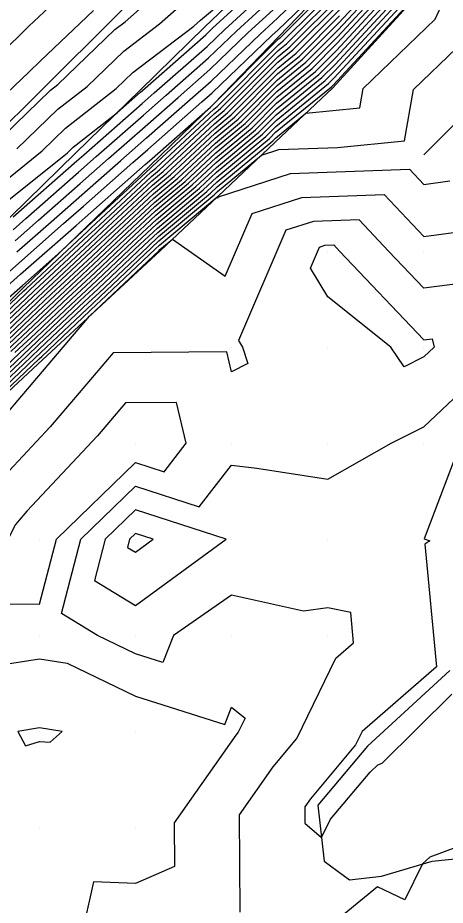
# Model space of a CAD drawing. Extents: x 2188792 to 2191981, y 386090 to 389710.
# Drawn here: x 2191218 to 2191262.5, y 388862.2 to 388954.6 of the extents above; entities that cross this region are included whole.
import ezdxf

# ---------------------------------------------------------------- set-up
doc = ezdxf.new("R2010")
doc.units = 0
for name, color, linetype in [('DTM Contours Major', 7, 'Continuous'), ('DTM Contours Minor', 7, 'Continuous'), ('Exist DTM QL2 LIDAR Elevation Point', 7, 'Continuous'), ('PH Exist DTM Breakline', 7, 'Continuous')]:
    doc.layers.add(name, color=color, linetype=linetype)

msp = doc.modelspace()

# ---------------------------------------------------------------- linework, layer by layer
at = {"layer": 'DTM Contours Major'}
for points in [[(2191215.145, 388920.366), (2191219.135, 388924.122), (2191221.003, 388925.889), (2191225.613, 388930.189), (2191227.552, 388932.023), (2191232.079, 388936.246), (2191234.233, 388938.048), (2191238.504, 388942.024), (2191240.892, 388944.004), (2191244.98, 388948.108), (2191247.614, 388950.253), (2191251.389, 388954.028), (2191255.433, 388958.408)], [(2191213.039, 388920.908), (2191218.585, 388926.128), (2191218.835, 388926.365), (2191225.211, 388932.312), (2191225.583, 388932.664), (2191231.815, 388938.478), (2191232.338, 388938.916), (2191238.39, 388944.551), (2191239.078, 388945.121), (2191245.079, 388951.145), (2191245.937, 388951.844), (2191251.721, 388957.628)], [(2191217.251, 388919.825), (2191219.684, 388922.115), (2191223.172, 388925.414), (2191226.015, 388928.066), (2191229.521, 388931.382), (2191232.343, 388934.015), (2191236.129, 388937.18), (2191238.617, 388939.497), (2191242.706, 388942.887), (2191244.882, 388945.071), (2191249.291, 388948.662), (2191251.057, 388950.428), (2191257.688, 388957.61)], [(2191214.206, 388914.411), (2191219.356, 388919.283), (2191220.234, 388920.108), (2191225.34, 388924.939), (2191226.417, 388925.943), (2191231.49, 388930.741), (2191232.607, 388931.783), (2191238.024, 388936.313), (2191238.73, 388936.97), (2191244.521, 388941.77), (2191244.784, 388942.034), (2191247.961, 388944.622), (2191253.574, 388945.194), (2191253.924, 388947.204), (2191261.426, 388954.406), (2191262.268, 388956.305)], [(2191217.865, 388940.909), (2191222.146, 388945.043), (2191225.168, 388947.416), (2191228.995, 388951.096), (2191232.704, 388953.914), (2191235.597, 388956.487)], [(2191217.676, 388931.348), (2191220.113, 388933.493), (2191224.45, 388937.304), (2191227.398, 388939.9), (2191231.205, 388943.245), (2191234.651, 388946.279), (2191237.942, 388949.171), (2191241.956, 388953.024), (2191244.919, 388955.739)], [(2191250.226, 388925.522), (2191248.432, 388928.494), (2191249.386, 388930.705), (2191249.94, 388930.883), (2191250.854, 388930.916), (2191251.445, 388930.288), (2191260.227, 388921.029), (2191261.082, 388921.141), (2191261.292, 388920.287), (2191260.227, 388919.283), (2191258.192, 388918.251), (2191256.781, 388920.287), (2191250.226, 388925.522)], [(2191235.488, 388910.286), (2191234.478, 388914.54), (2191229.18, 388914.494), (2191227.605, 388912.638), (2191226.252, 388911.045), (2191218.92, 388903.212), (2191217.728, 388901.824), (2191213.546, 388893.608), (2191220.223, 388893.528), (2191221.996, 388900.285), (2191230.224, 388908.289), (2191233.188, 388907.323), (2191235.488, 388910.286)], [(2191207.472, 388860.281), (2191200.221, 388868.664), (2191199.144, 388869.205), (2191199.543, 388870.282), (2191199.321, 388880.53), (2191199.164, 388881.307), (2191199.455, 388881.672), (2191199.777, 388882.075), (2191203.569, 388884.431), (2191210.222, 388887.318), (2191217.332, 388887.393), (2191220.223, 388887.864), (2191223.094, 388887.414), (2191230.224, 388883.954), (2191239.502, 388881.006), (2191240.225, 388882.806), (2191241.625, 388881.683), (2191240.91, 388880.209), (2191240.66, 388879.912), (2191234.253, 388870.78), (2191234.279, 388866.228), (2191230.224, 388864.477), (2191225.855, 388864.65), (2191224.84, 388860.123)]]:
    msp.add_lwpolyline(points, dxfattribs=at)
at = {"layer": 'DTM Contours Minor'}
for points in [[(2191216.029, 388937.112), (2191220.5, 388940.714), (2191222.937, 388943.068), (2191228.207, 388947.205), (2191229.937, 388948.869), (2191236.274, 388953.683), (2191236.989, 388954.319), (2191244.324, 388960.487)], [(2191215.492, 388926.765), (2191218.066, 388929.026), (2191222.737, 388933.138), (2191224.799, 388934.949), (2191229.949, 388939.484), (2191231.514, 388940.859), (2191237.13, 388945.804), (2191238.212, 388946.755), (2191244.412, 388952.706), (2191245.079, 388953.318), (2191251.689, 388959.681)], [(2191216.701, 388935.335), (2191223.134, 388940.519), (2191223.728, 388941.092), (2191228.343, 388944.716), (2191230.741, 388946.823), (2191230.931, 388946.99), (2191237.537, 388952.795), (2191238.271, 388953.5), (2191244.678, 388959.371)], [(2191216.841, 388926.618), (2191218.261, 388927.865), (2191224.049, 388932.96), (2191224.973, 388933.772), (2191231.225, 388939.276), (2191231.669, 388939.666), (2191238.015, 388945.255), (2191238.345, 388945.562), (2191238.352, 388945.568), (2191245.118, 388952.36), (2191245.266, 388952.481), (2191251.853, 388959.068)], [(2191217.871, 388930.187), (2191221.425, 388933.316), (2191224.624, 388936.127), (2191228.674, 388939.692), (2191231.359, 388942.052), (2191235.89, 388946.042), (2191238.077, 388947.963), (2191243.184, 388952.865), (2191244.999, 388954.528), (2191250.495, 388959.819)], [(2191212.65, 388921.64), (2191218.191, 388926.471), (2191218.456, 388926.704), (2191222.138, 388929.945), (2191225.13, 388932.736), (2191225.189, 388932.792), (2191231.762, 388938.924), (2191231.959, 388939.089), (2191238.368, 388945.056), (2191238.715, 388945.344), (2191245.098, 388951.752), (2191245.602, 388952.163), (2191251.787, 388958.348)], [(2191215.231, 388941.105), (2191221.355, 388947.019), (2191222.13, 388947.627), (2191228.053, 388953.324), (2191229.135, 388954.145), (2191234.204, 388958.654)], [(2191215.566, 388920.258), (2191219.245, 388923.72), (2191221.437, 388925.794), (2191225.693, 388929.764), (2191227.946, 388931.895), (2191232.132, 388935.8), (2191234.612, 388937.874), (2191238.526, 388941.519), (2191241.255, 388943.78), (2191244.961, 388947.501), (2191247.95, 388949.935), (2191251.323, 388953.308), (2191255.884, 388958.249)], [(2191215.987, 388920.15), (2191219.354, 388923.319), (2191221.871, 388925.699), (2191225.773, 388929.34), (2191228.34, 388931.766), (2191232.184, 388935.354), (2191234.991, 388937.701), (2191238.549, 388941.013), (2191241.618, 388943.557), (2191244.941, 388946.893), (2191248.285, 388949.617), (2191251.256, 388952.588), (2191256.335, 388958.089)], [(2191217.488, 388933.849), (2191224.1, 388939.658), (2191224.847, 388940.315), (2191230.896, 388945.63), (2191232.171, 388946.753), (2191237.672, 388951.587), (2191239.499, 388953.341), (2191244.759, 388958.16)], [(2191213.953, 388915.691), (2191218.093, 388919.608), (2191219.904, 388921.312), (2191224.039, 388925.224), (2191226.176, 388927.217), (2191230.309, 388931.126), (2191232.449, 388933.122), (2191236.887, 388936.833), (2191238.662, 388938.486), (2191243.432, 388942.44), (2191244.843, 388943.856), (2191249.962, 388948.026), (2191250.924, 388948.988), (2191258.59, 388957.291)], [(2191214.037, 388915.264), (2191218.514, 388919.499), (2191220.014, 388920.911), (2191224.473, 388925.129), (2191226.256, 388926.792), (2191230.703, 388930.997), (2191232.501, 388932.676), (2191237.266, 388936.66), (2191238.685, 388937.981), (2191243.795, 388942.217), (2191244.823, 388943.249), (2191250.298, 388947.708), (2191250.858, 388948.268), (2191259.041, 388957.131)], [(2191222.771, 388957.124), (2191219.13, 388953.683), (2191216.128, 388950.753)], [(2191216.408, 388920.041), (2191219.464, 388922.918), (2191222.304, 388925.604), (2191225.854, 388928.915), (2191228.734, 388931.638), (2191232.237, 388934.907), (2191235.371, 388937.527), (2191238.572, 388940.508), (2191241.981, 388943.334), (2191244.921, 388946.286), (2191248.621, 388949.299), (2191251.19, 388951.868), (2191256.786, 388957.93)], [(2191216.83, 388919.933), (2191219.574, 388922.516), (2191222.738, 388925.509), (2191225.934, 388928.49), (2191229.127, 388931.51), (2191232.29, 388934.461), (2191235.75, 388937.354), (2191238.594, 388940.002), (2191242.343, 388943.11), (2191244.902, 388945.679), (2191248.956, 388948.98), (2191251.124, 388951.148), (2191257.237, 388957.77)], [(2191217.672, 388919.716), (2191219.794, 388921.714), (2191223.606, 388925.319), (2191226.095, 388927.641), (2191229.915, 388931.254), (2191232.396, 388933.568), (2191236.508, 388937.007), (2191238.64, 388938.992), (2191243.069, 388942.664), (2191244.863, 388944.464), (2191249.627, 388948.344), (2191250.991, 388949.708), (2191258.139, 388957.451)], [(2191213.46, 388920.8), (2191218.695, 388925.727), (2191219.268, 388926.27), (2191225.291, 388931.887), (2191225.977, 388932.536), (2191231.867, 388938.032), (2191232.717, 388938.742), (2191238.413, 388944.046), (2191239.441, 388944.897), (2191245.059, 388950.538), (2191246.273, 388951.526), (2191251.654, 388956.908)], [(2191213.882, 388920.692), (2191218.805, 388925.326), (2191219.702, 388926.174), (2191225.371, 388931.463), (2191226.37, 388932.407), (2191231.92, 388937.585), (2191233.096, 388938.569), (2191238.436, 388943.54), (2191239.803, 388944.674), (2191245.039, 388949.93), (2191246.608, 388951.208), (2191251.588, 388956.188)], [(2191214.121, 388914.837), (2191218.935, 388919.391), (2191220.124, 388920.51), (2191224.907, 388925.034), (2191226.336, 388926.367), (2191231.097, 388930.869), (2191232.554, 388932.229), (2191237.645, 388936.486), (2191238.708, 388937.476), (2191244.158, 388941.993), (2191244.804, 388942.642), (2191250.633, 388947.389), (2191250.792, 388947.548), (2191259.492, 388956.972)], [(2191217.48, 388932.509), (2191218.8, 388933.671), (2191224.275, 388938.481), (2191226.123, 388940.108), (2191231.05, 388944.437), (2191233.411, 388946.516), (2191237.807, 388950.379), (2191240.727, 388953.183), (2191244.839, 388956.95)], [(2191213.691, 388943.772), (2191219.121, 388948.909), (2191220.31, 388950.069), (2191225.853, 388955.309)], [(2191214.303, 388920.583), (2191218.915, 388924.924), (2191220.136, 388926.079), (2191225.452, 388931.038), (2191226.764, 388932.279), (2191231.973, 388937.139), (2191233.475, 388938.395), (2191238.458, 388943.035), (2191240.166, 388944.451), (2191245.02, 388949.323), (2191246.944, 388950.89), (2191251.522, 388955.468)], [(2191214.724, 388920.475), (2191219.025, 388924.523), (2191220.57, 388925.984), (2191225.532, 388930.613), (2191227.158, 388932.151), (2191232.026, 388936.693), (2191233.854, 388938.222), (2191238.481, 388942.529), (2191240.529, 388944.227), (2191245, 388948.715), (2191247.279, 388950.572), (2191251.455, 388954.748)], [(2191214.29, 388913.984), (2191219.778, 388919.174), (2191220.343, 388919.707), (2191225.774, 388924.844), (2191226.497, 388925.518), (2191231.884, 388930.613), (2191232.66, 388931.337), (2191238.403, 388936.139), (2191238.753, 388936.465), (2191243.326, 388940.256), (2191245.144, 388940.841), (2191251.234, 388941.061), (2191258.215, 388941.772), (2191259.145, 388947.104), (2191263.627, 388951.407)], [(2191214.375, 388913.557), (2191220.199, 388919.066), (2191220.453, 388919.306), (2191226.208, 388924.749), (2191226.578, 388925.094), (2191232.278, 388930.485), (2191232.713, 388930.89), (2191238.691, 388935.889), (2191238.789, 388935.82), (2191238.839, 388935.937), (2191246.343, 388938.351), (2191258.738, 388938.8), (2191260.227, 388937.218), (2191262.939, 388937.577)], [(2191216.439, 388912.92), (2191221.132, 388918.449), (2191225.414, 388923.492), (2191226.642, 388924.654), (2191226.658, 388924.669), (2191232.672, 388930.356), (2191232.766, 388930.444), (2191234.056, 388931.522), (2191239.542, 388927.673), (2191242.355, 388934.193), (2191247.542, 388935.862), (2191256.11, 388936.172), (2191260.227, 388931.798), (2191267.725, 388932.791)], [(2191267.274, 388927.334), (2191260.227, 388926.407), (2191256.547, 388930.288), (2191253.482, 388933.544), (2191248.741, 388933.372), (2191245.87, 388932.449), (2191240.927, 388920.989), (2191241.35, 388920.287), (2191241.915, 388918.597), (2191240.225, 388917.725), (2191239.734, 388919.796), (2191227.891, 388919.693), (2191224.368, 388915.543), (2191221.345, 388911.983), (2191217.055, 388907.399)], [(2191241.098, 388861.482), (2191241.041, 388871.618), (2191244.537, 388876.602), (2191247.021, 388879.548), (2191251.079, 388887.907), (2191252.917, 388889.509), (2191252.615, 388892.673), (2191250.226, 388893.168), (2191247.699, 388892.812), (2191240.225, 388894.484), (2191234.179, 388890.284), (2191233.046, 388887.463), (2191230.224, 388888.359), (2191226.257, 388890.284), (2191222.509, 388892.569), (2191224.533, 388900.285), (2191230.224, 388905.821), (2191236.848, 388903.662), (2191240.225, 388908.012), (2191242.832, 388907.679), (2191250.226, 388906.546), (2191256.831, 388910.286), (2191260.227, 388912.007), (2191269.005, 388920.287)], [(2191264.051, 388910.286), (2191260.276, 388900.333), (2191260.848, 388900.114), (2191260.552, 388899.935), (2191260.324, 388899.798), (2191261.543, 388887.027), (2191253.813, 388880.288), (2191253.133, 388878.887), (2191248.415, 388873.292), (2191247.829, 388872.457), (2191247.839, 388870.759), (2191249.579, 388869.263), (2191250.516, 388871.157), (2191254.655, 388876.066), (2191255.451, 388876.82), (2191255.903, 388876.988), (2191263.139, 388884.16)], [(2191230.224, 388903.353), (2191227.07, 388900.285), (2191225.948, 388896.008), (2191230.224, 388893.401), (2191239.638, 388900.285), (2191230.224, 388903.353)], [(2191230.224, 388900.886), (2191229.607, 388900.285), (2191229.387, 388899.448), (2191230.224, 388898.937), (2191232.068, 388900.285), (2191230.224, 388900.886)], [(2191222.568, 388880.283), (2191220.223, 388880.651), (2191217.966, 388880.283), (2191218.769, 388878.799), (2191220.223, 388879.259), (2191221.338, 388879.168), (2191222.568, 388880.283)], [(2191281.903, 388860.208), (2191281.83, 388863.335), (2191280.473, 388865.905), (2191277.631, 388869.002), (2191274.374, 388869.58), (2191270.701, 388869.481), (2191266.59, 388873.091), (2191264.339, 388868.989), (2191263.555, 388868.212), (2191260.856, 388867.21), (2191260.107, 388866.5), (2191258.24, 388862.77), (2191255.418, 388864.136), (2191251.942, 388861.262)]]:
    msp.add_lwpolyline(points, dxfattribs=at)
at = {"layer": 'Exist DTM QL2 LIDAR Elevation Point'}
for p, q in [((2191250.226, 388930.288), (2191250.226, 388930.288)), ((2191260.227, 388930.288), (2191260.227, 388930.288)), ((2191240.225, 388920.287), (2191240.225, 388920.287)), ((2191250.226, 388920.287), (2191250.226, 388920.287)), ((2191260.227, 388920.287), (2191260.227, 388920.287)), ((2191230.224, 388910.286), (2191230.224, 388910.286)), ((2191240.225, 388910.286), (2191240.225, 388910.286)), ((2191250.226, 388910.286), (2191250.226, 388910.286)), ((2191260.227, 388910.286), (2191260.227, 388910.286)), ((2191220.223, 388900.285), (2191220.223, 388900.285)), ((2191230.224, 388900.285), (2191230.224, 388900.285)), ((2191240.225, 388900.285), (2191240.225, 388900.285)), ((2191250.226, 388900.285), (2191250.226, 388900.285)), ((2191260.227, 388900.285), (2191260.227, 388900.285)), ((2191220.223, 388890.284), (2191220.223, 388890.284)), ((2191230.224, 388890.284), (2191230.224, 388890.284)), ((2191240.225, 388890.284), (2191240.225, 388890.284)), ((2191250.226, 388890.284), (2191250.226, 388890.284)), ((2191220.223, 388880.283), (2191220.223, 388880.283)), ((2191230.224, 388880.283), (2191230.224, 388880.283)), ((2191240.225, 388880.283), (2191240.225, 388880.283)), ((2191220.223, 388870.282), (2191220.223, 388870.282)), ((2191230.224, 388870.282), (2191230.224, 388870.282))]:
    msp.add_line(p, q, dxfattribs=at)
at = {"layer": 'PH Exist DTM Breakline'}
for points in [[(2191364.349, 389050.892), (2191358.009, 389043.34), (2191351.67, 389035.787), (2191347.349, 389029.16), (2191340.235, 389020.296), (2191332.745, 389015.112), (2191325.991, 389008.808), (2191319.07, 389001.699), (2191312.149, 388994.59), (2191306.301, 388988.197), (2191300.454, 388981.805), (2191294.606, 388975.412), (2191286.216, 388966.238), (2191280.229, 388960.291), (2191273.562, 388953.623), (2191266.894, 388946.956), (2191260.227, 388940.289)], [(2191233.392, 388959.919), (2191227.666, 388954.24), (2191221.083, 388947.699), (2191214.5, 388941.159), (2191207.917, 388934.618), (2191201.335, 388928.077), (2191194.752, 388921.536), (2191188.153, 388915.047), (2191181.554, 388908.557), (2191174.955, 388902.067), (2191168.356, 388895.578), (2191161.757, 388889.088), (2191155.432, 388882.733), (2191149.107, 388876.377), (2191142.782, 388870.022), (2191136.456, 388863.666)], [(2191141.672, 388860.496), (2191147.958, 388866.504), (2191154.244, 388872.512), (2191160.529, 388878.52), (2191166.815, 388884.529), (2191173.101, 388890.537), (2191179.337, 388896.665), (2191185.573, 388902.793), (2191191.809, 388908.921), (2191198.045, 388915.05), (2191204.282, 388921.178), (2191210.518, 388927.306), (2191217.25, 388933.881), (2191223.982, 388940.456), (2191230.714, 388947.032), (2191237.446, 388953.607), (2191244.604, 388960.501)], [(2191251.908, 388959.656), (2191245.126, 388952.614), (2191238.344, 388945.572), (2191231.73, 388939.194), (2191225.115, 388932.816), (2191218.5, 388926.438), (2191212.914, 388920.941), (2191207.327, 388915.444), (2191201.74, 388909.946), (2191194.783, 388903.301), (2191187.825, 388896.656), (2191180.868, 388890.011), (2191175.162, 388884.51), (2191169.457, 388879.008), (2191163.751, 388873.507), (2191158.045, 388868.006), (2191151.345, 388861.617)], [(2191161.842, 388860.643), (2191167.556, 388865.946), (2191173.27, 388871.249), (2191178.984, 388876.552), (2191184.698, 388881.855), (2191190.6, 388888.3), (2191196.502, 388894.744), (2191202.404, 388901.189), (2191208.306, 388907.633), (2191214.425, 388913.305), (2191220.543, 388918.977), (2191226.662, 388924.649), (2191232.78, 388930.321), (2191238.775, 388935.969), (2191244.77, 388941.616), (2191250.766, 388947.264), (2191259.56, 388956.948)], [(2191262.944, 388886.623), (2191254.363, 388878.754), (2191249.196, 388872.626), (2191249.863, 388866.776), (2191252.5, 388864.839), (2191255.833, 388865.244), (2191261.092, 388866.79), (2191264.485, 388867.145)]]:
    msp.add_lwpolyline(points, dxfattribs=at)

doc.saveas('drawing.dxf')
